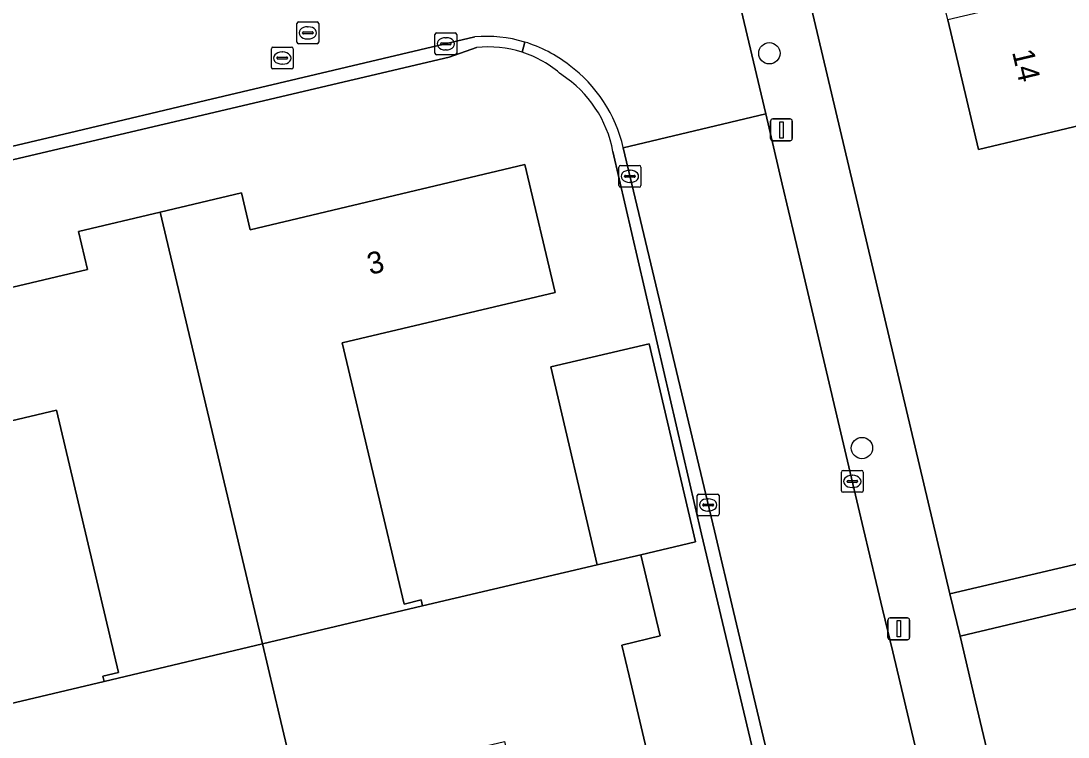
# Model space of a CAD drawing. Extents: x 157648 to 158502, y 379212 to 380938.
# Drawn here: x 158245.9 to 158293.88, y 380749.02 to 380781.82 of the extents above; entities that cross this region are included whole.
import ezdxf

# ---------------------------------------------------------------- set-up
doc = ezdxf.new("R2010")
doc.units = 0
for name, color, linetype in [('IMGEO_Boom', 7, 'Continuous'), ('IMGEO_Erf', 7, 'Continuous'), ('IMGEO_Hek', 7, 'Continuous'), ('IMGEO_Kolk', 7, 'Continuous'), ('IMGEO_Lichtmast', 7, 'Continuous'), ('IMGEO_Pand', 7, 'Continuous'), ('IMGEO_Pand_nummerreeks', 7, 'Continuous'), ('IMGEO_Rijbaan_lokaal_open', 7, 'Continuous'), ('IMGEO_Rioolput', 7, 'Continuous'), ('IMGEO_Voetpad_open', 7, 'Continuous')]:
    doc.layers.add(name, color=color, linetype=linetype)

msp = doc.modelspace()

# ---------------------------------------------------------------- linework, layer by layer
at = {"layer": 'IMGEO_Boom'}
for centre in [(158280.198, 380780.341), (158284.442, 380762.255)]:
    msp.add_circle(centre, 0.489, dxfattribs=at)
at = {"layer": 'IMGEO_Erf'}
msp.add_lwpolyline([(158305.431, 380763.021), (158298.376, 380761.349), (158296.915, 380767.519), (158295.366, 380774.062), (158297.09, 380774.47), (158297.615, 380774.594), (158296.899, 380777.616), (158296.331, 380777.482), (158289.781, 380775.931), (158288.376, 380781.865), (158286.851, 380788.305), (158285.273, 380794.966), (158292.347, 380796.642), (158291.633, 380799.659), (158289.967, 380799.265), (158289.939, 380799.382), (158278.739, 380796.726), (158280.066, 380791.118), (158288.473, 380755.581), (158304.545, 380759.344), (158304.48, 380759.617), (158306.144, 380760.011)], close=True, dxfattribs=at)
for points in [[(158266.774, 380780.599), (158265.52, 380780.163), (158235.037, 380772.999)], [(158276.817, 380757.962), (158274.307, 380757.374), (158275.19, 380753.654), (158273.435, 380753.237), (158273.769, 380751.827), (158276.422, 380740.61), (158278.162, 380741.009), (158282.457, 380722.915), (158285.346, 380723.589), (158277.096, 380758.306), (158273.031, 380775.835)], [(158239.831, 380749.23), (158249.719, 380751.564), (158249.66, 380751.811), (158250.379, 380751.982), (158247.533, 380763.989), (158237.729, 380761.666), (158236.358, 380767.451), (158248.958, 380770.437), (158248.545, 380772.177), (158252.277, 380773.061), (158256.011, 380773.946), (158256.412, 380772.254), (158268.997, 380775.237), (158270.384, 380769.385), (158260.627, 380767.072), (158263.461, 380755.114), (158264.242, 380755.299), (158264.306, 380755.031), (158272.309, 380756.906), (158270.185, 380765.975), (158274.693, 380767.032), (158276.817, 380757.962)], [(158300.125, 380756.303), (158288.94, 380753.648), (158289.647, 380750.631), (158291.182, 380744.148), (158294.286, 380731.078)]]:
    msp.add_lwpolyline(points, dxfattribs=at)
for centre, radius, start, end in [((158267.317, 380775.536), 5.093, 72.302, 96.1195), ((158267.318, 380775.555), 5.073, 48.3483, 72.2498), ((158267.79, 380774.876), 5.328, 10.3652, 57.0225)]:
    msp.add_arc(centre, radius, start, end, dxfattribs=at)
at = {"layer": 'IMGEO_Hek'}
for points in [[(158278.739, 380796.726), (158288.473, 380755.581)], [(158288.473, 380755.581), (158304.545, 380759.344)]]:
    msp.add_lwpolyline(points, dxfattribs=at)
at = {"layer": 'IMGEO_Kolk'}
for p, q in [((158264.873, 380780.346), (158264.873, 380781.198)), ((158264.948, 380781.272), (158265.8, 380781.272)), ((158265.361, 380781.052), (158265.386, 380781.052)), ((158265.874, 380781.198), (158265.874, 380780.346)), ((158265.132, 380780.766), (158265.132, 380780.778)), ((158265.57, 380780.729), (158265.172, 380780.729)), ((158265.175, 380780.815), (158265.573, 380780.815)), ((158265.384, 380780.492), (158265.359, 380780.492)), ((158265.616, 380780.778), (158265.616, 380780.766)), ((158265.8, 380780.272), (158264.948, 380780.272)), ((158273.382, 380775.203), (158274.234, 380775.203)), ((158273.307, 380774.277), (158273.307, 380775.129)), ((158273.566, 380774.697), (158273.566, 380774.709)), ((158273.609, 380774.746), (158274.007, 380774.746)), ((158273.795, 380774.983), (158273.82, 380774.983)), ((158274.05, 380774.709), (158274.05, 380774.697)), ((158274.308, 380775.129), (158274.308, 380774.277)), ((158274.004, 380774.66), (158273.606, 380774.66)), ((158273.818, 380774.423), (158273.793, 380774.423)), ((158274.234, 380774.203), (158273.382, 380774.203)), ((158283.5, 380760.304), (158283.5, 380761.156)), ((158283.575, 380761.23), (158284.427, 380761.23)), ((158283.988, 380761.01), (158284.013, 380761.01)), ((158284.501, 380761.156), (158284.501, 380760.304)), ((158283.759, 380760.724), (158283.759, 380760.736)), ((158284.197, 380760.687), (158283.799, 380760.687)), ((158283.802, 380760.773), (158284.2, 380760.773)), ((158284.011, 380760.45), (158283.986, 380760.45)), ((158284.243, 380760.736), (158284.243, 380760.724)), ((158276.893, 380759.226), (158276.893, 380760.078)), ((158276.968, 380760.152), (158277.82, 380760.152)), ((158277.381, 380759.932), (158277.406, 380759.932)), ((158277.894, 380760.078), (158277.894, 380759.226)), ((158284.427, 380760.23), (158283.575, 380760.23)), ((158277.152, 380759.646), (158277.152, 380759.658)), ((158277.59, 380759.609), (158277.192, 380759.609)), ((158277.195, 380759.695), (158277.593, 380759.695)), ((158277.404, 380759.372), (158277.379, 380759.372)), ((158277.636, 380759.658), (158277.636, 380759.646)), ((158277.82, 380759.152), (158276.968, 380759.152))]:
    msp.add_line(p, q, dxfattribs=at)
for points in [[(158264.873, 380780.346), (158264.873, 380781.198)], [(158264.948, 380781.272), (158265.8, 380781.272)], [(158265.874, 380781.198), (158265.874, 380780.346)], [(158265.8, 380780.272), (158264.948, 380780.272)], [(158273.382, 380775.203), (158274.234, 380775.203)], [(158273.307, 380774.277), (158273.307, 380775.129)], [(158274.308, 380775.129), (158274.308, 380774.277)], [(158274.234, 380774.203), (158273.382, 380774.203)], [(158283.5, 380760.304), (158283.5, 380761.156)], [(158283.575, 380761.23), (158284.427, 380761.23)], [(158284.501, 380761.156), (158284.501, 380760.304)], [(158276.893, 380759.226), (158276.893, 380760.078)], [(158276.968, 380760.152), (158277.82, 380760.152)], [(158277.894, 380760.078), (158277.894, 380759.226)], [(158284.427, 380760.23), (158283.575, 380760.23)], [(158277.82, 380759.152), (158276.968, 380759.152)]]:
    msp.add_lwpolyline(points, dxfattribs=at)
for centre, radius, start, end in [((158264.95, 380781.196), 0.0765, 91.552, 178.448), ((158264.95, 380781.196), 0.0765, 91.552, 178.448), ((158265.798, 380781.196), 0.0765, 1.552, 88.448), ((158265.798, 380781.196), 0.0765, 1.552, 88.448), ((158265.172, 380780.775), 0.0403, 85.8775, 175.7526), ((158265.169, 380780.765), 0.0366, 178.938, 274.7102), ((158265.573, 380780.772), 0.043, 264.8664, 352.4533), ((158265.577, 380780.777), 0.0386, 1.7309, 96.639), ((158264.95, 380780.348), 0.0765, 181.552, 268.448), ((158264.95, 380780.348), 0.0765, 181.552, 268.448), ((158265.798, 380780.348), 0.0765, 271.552, 358.448), ((158265.798, 380780.348), 0.0765, 271.552, 358.448), ((158273.384, 380775.127), 0.0765, 91.552, 178.448), ((158273.384, 380775.127), 0.0765, 91.552, 178.448), ((158274.232, 380775.127), 0.0765, 1.552, 88.448), ((158274.232, 380775.127), 0.0765, 1.552, 88.448), ((158273.606, 380774.706), 0.0403, 85.8775, 175.7526), ((158273.603, 380774.696), 0.0366, 178.938, 274.7102), ((158274.007, 380774.703), 0.043, 264.8664, 352.4533), ((158274.011, 380774.708), 0.0386, 1.7309, 96.639), ((158273.384, 380774.279), 0.0765, 181.552, 268.448), ((158273.384, 380774.279), 0.0765, 181.552, 268.448), ((158274.232, 380774.279), 0.0765, 271.552, 358.448), ((158274.232, 380774.279), 0.0765, 271.552, 358.448), ((158283.577, 380761.154), 0.0765, 91.552, 178.448), ((158283.577, 380761.154), 0.0765, 91.552, 178.448), ((158284.425, 380761.154), 0.0765, 1.552, 88.448), ((158284.425, 380761.154), 0.0765, 1.552, 88.448), ((158283.577, 380760.306), 0.0765, 181.552, 268.448), ((158283.577, 380760.306), 0.0765, 181.552, 268.448), ((158283.799, 380760.733), 0.0403, 85.8775, 175.7526), ((158283.796, 380760.723), 0.0366, 178.938, 274.7102), ((158284.2, 380760.73), 0.043, 264.8664, 352.4533), ((158284.204, 380760.735), 0.0386, 1.7309, 96.639), ((158284.425, 380760.306), 0.0765, 271.552, 358.448), ((158284.425, 380760.306), 0.0765, 271.552, 358.448), ((158276.97, 380760.076), 0.0765, 91.552, 178.448), ((158276.97, 380760.076), 0.0765, 91.552, 178.448), ((158277.818, 380760.076), 0.0765, 1.552, 88.448), ((158277.818, 380760.076), 0.0765, 1.552, 88.448), ((158277.192, 380759.655), 0.0403, 85.8775, 175.7526), ((158277.189, 380759.645), 0.0366, 178.938, 274.7102), ((158277.593, 380759.652), 0.043, 264.8664, 352.4533), ((158277.597, 380759.657), 0.0386, 1.7309, 96.639), ((158276.97, 380759.228), 0.0765, 181.552, 268.448), ((158276.97, 380759.228), 0.0765, 181.552, 268.448), ((158277.818, 380759.228), 0.0765, 271.552, 358.448), ((158277.818, 380759.228), 0.0765, 271.552, 358.448)]:
    msp.add_arc(centre, radius, start, end, dxfattribs=at)
for centre, major_axis, ratio, start_param, end_param in [((158265.36, 380780.772), (-0.387, 0.002), 0.722429, 4.712389, 7.853982), ((158265.385, 380780.772), (-0.39, 0.002), 0.717154, 1.570796, 4.712389), ((158273.794, 380774.703), (-0.387, 0.002), 0.722429, 4.712389, 7.853982), ((158273.819, 380774.703), (-0.39, 0.002), 0.717154, 1.570796, 4.712389), ((158283.987, 380760.73), (-0.387, 0.002), 0.722429, 4.712389, 7.853982), ((158284.012, 380760.73), (-0.39, 0.002), 0.717154, 1.570796, 4.712389), ((158277.38, 380759.652), (-0.387, 0.002), 0.722429, 4.712389, 7.853982), ((158277.405, 380759.652), (-0.39, 0.002), 0.717154, 1.570796, 4.712389)]:
    msp.add_ellipse(centre, major_axis=major_axis, ratio=ratio, start_param=start_param, end_param=end_param, dxfattribs=at)
at = {"layer": 'IMGEO_Lichtmast'}
for p, q in [((158280.255, 380776.429), (158280.255, 380777.229)), ((158280.255, 380777.229), (158280.255, 380776.429)), ((158280.355, 380777.329), (158281.145, 380777.329)), ((158281.145, 380777.329), (158280.355, 380777.329)), ((158281.245, 380777.229), (158281.245, 380776.429)), ((158281.245, 380776.429), (158281.245, 380777.229)), ((158281.145, 380776.329), (158280.355, 380776.329)), ((158280.355, 380776.329), (158281.145, 380776.329)), ((158285.634, 380753.579), (158285.634, 380754.379)), ((158285.634, 380754.379), (158285.634, 380753.579)), ((158285.734, 380754.479), (158286.524, 380754.479)), ((158286.524, 380754.479), (158285.734, 380754.479)), ((158286.624, 380754.379), (158286.624, 380753.579)), ((158286.624, 380753.579), (158286.624, 380754.379)), ((158286.524, 380753.479), (158285.734, 380753.479)), ((158285.734, 380753.479), (158286.524, 380753.479))]:
    msp.add_line(p, q, dxfattribs=at)
for points in [[(158280.675, 380777.204), (158280.825, 380777.204), (158280.825, 380776.454), (158280.675, 380776.454), (158280.675, 380777.204)], [(158286.054, 380754.354), (158286.204, 380754.354), (158286.204, 380753.604), (158286.054, 380753.604), (158286.054, 380754.354)]]:
    msp.add_lwpolyline(points, dxfattribs=at)
for centre, start, end in [((158280.355, 380777.229), 90, 180), ((158280.355, 380777.229), 90, 180), ((158281.145, 380777.229), 0, 90), ((158281.145, 380777.229), 360, 90), ((158280.355, 380776.429), 180, 270), ((158280.355, 380776.429), 180, 270), ((158281.145, 380776.429), 270, 0), ((158281.145, 380776.429), 270, 0), ((158285.734, 380754.379), 90, 180), ((158285.734, 380754.379), 90, 180), ((158286.524, 380754.379), 0, 90), ((158286.524, 380754.379), 360, 90), ((158285.734, 380753.579), 180, 270), ((158285.734, 380753.579), 180, 270), ((158286.524, 380753.579), 270, 0), ((158286.524, 380753.579), 270, 0)]:
    msp.add_arc(centre, 0.1, start, end, dxfattribs=at)
at = {"layer": 'IMGEO_Pand'}
for points in [[(158288.376, 380781.865), (158289.781, 380775.931), (158296.331, 380777.482), (158296.899, 380777.616), (158297.615, 380774.594), (158297.638, 380774.495), (158304.701, 380776.167), (158303.297, 380782.096), (158298.39, 380780.934), (158297.65, 380784.058)], [(158256.966, 380753.286), (158264.306, 380755.031), (158264.242, 380755.299), (158263.461, 380755.114), (158260.627, 380767.072), (158270.384, 380769.385), (158268.997, 380775.237), (158256.412, 380772.254), (158256.011, 380773.946), (158252.277, 380773.061)], [(158256.966, 380753.286), (158252.277, 380773.061), (158248.545, 380772.177), (158248.958, 380770.437), (158236.358, 380767.451), (158237.729, 380761.666), (158247.533, 380763.989), (158250.379, 380751.982), (158249.66, 380751.811), (158249.719, 380751.564)], [(158272.309, 380756.906), (158274.307, 380757.374), (158276.817, 380757.962), (158274.693, 380767.032), (158270.185, 380765.975)], [(158273.769, 380751.827), (158273.435, 380753.237), (158275.19, 380753.654), (158274.307, 380757.374), (158272.309, 380756.906), (158264.306, 380755.031), (158256.966, 380753.286), (158257.745, 380750), (158258.559, 380746.568), (158268.058, 380748.813), (158270.333, 380739.185), (158272.26, 380739.64), (158276.422, 380740.61)], [(158251.165, 380734.711), (158248.902, 380744.286), (158258.559, 380746.568), (158257.745, 380750), (158256.966, 380753.286), (158249.719, 380751.564), (158239.831, 380749.23), (158240.714, 380745.496), (158242.413, 380745.898), (158245.399, 380733.264)]]:
    msp.add_lwpolyline(points, close=True, dxfattribs=at)
at = {"layer": 'IMGEO_Rijbaan_lokaal_open'}
for points in [[(158273.504, 380776.015), (158280.032, 380777.559), (158277.001, 380790.391), (158274.929, 380789.894), (158271.262, 380789.038), (158263.643, 380787.23), (158263.394, 380788.266), (158259.536, 380787.359), (158255.678, 380786.452), (158255.935, 380785.414), (158223.948, 380777.852), (158220.271, 380776.983), (158195.501, 380771.154), (158191.823, 380770.281), (158179.865, 380767.493), (158181.411, 380760.862), (158191.095, 380763.183), (158194.781, 380764.047), (158206.903, 380766.947), (158210.582, 380767.794), (158224.132, 380771.019), (158227.228, 380771.756), (158233.729, 380773.304), (158248.445, 380776.778)], [(158248.445, 380776.778), (158254.357, 380778.173), (158266.7, 380781.088)], [(158281.657, 380770.677), (158280.79, 380774.351), (158280.032, 380777.559), (158273.504, 380776.015), (158277.681, 380758.46), (158278.557, 380754.776), (158285.778, 380724.361), (158287.535, 380716.965), (158292.322, 380696.762)], [(158299.078, 380697.367), (158299.024, 380697.594), (158293.7, 380719.842), (158292.832, 380723.522), (158291.886, 380727.513), (158290.986, 380731.308), (158286.732, 380749.252), (158285.857, 380752.928), (158285.387, 380754.879), (158284.513, 380758.542), (158281.657, 380770.677)]]:
    msp.add_lwpolyline(points, dxfattribs=at)
for centre, radius, start, end in [((158267.23, 380775.001), 6.11, 73.2892, 94.9772), ((158267.234, 380774.996), 6.113, 51.657, 73.3411), ((158267.151, 380774.548), 6.521, 13.0046, 53.524)]:
    msp.add_arc(centre, radius, start, end, dxfattribs=at)
at = {"layer": 'IMGEO_Rioolput'}
for p, q in [((158258.55, 380780.846), (158258.55, 380781.698)), ((158258.625, 380781.772), (158259.477, 380781.772)), ((158259.038, 380781.552), (158259.063, 380781.552)), ((158259.551, 380781.698), (158259.551, 380780.846)), ((158258.809, 380781.266), (158258.809, 380781.278)), ((158259.247, 380781.229), (158258.849, 380781.229)), ((158258.852, 380781.315), (158259.25, 380781.315)), ((158259.061, 380780.992), (158259.036, 380780.992)), ((158259.293, 380781.278), (158259.293, 380781.266)), ((158257.378, 380779.693), (158257.378, 380780.545)), ((158257.453, 380780.619), (158258.305, 380780.619)), ((158258.379, 380780.545), (158258.379, 380779.693)), ((158259.477, 380780.772), (158258.625, 380780.772)), ((158257.637, 380780.113), (158257.637, 380780.125)), ((158258.075, 380780.076), (158257.677, 380780.076)), ((158257.68, 380780.162), (158258.078, 380780.162)), ((158257.866, 380780.399), (158257.891, 380780.399)), ((158258.121, 380780.125), (158258.121, 380780.113)), ((158258.305, 380779.619), (158257.453, 380779.619)), ((158257.889, 380779.839), (158257.864, 380779.839))]:
    msp.add_line(p, q, dxfattribs=at)
for points in [[(158258.55, 380780.846), (158258.55, 380781.698)], [(158258.625, 380781.772), (158259.477, 380781.772)], [(158259.551, 380781.698), (158259.551, 380780.846)], [(158257.378, 380779.693), (158257.378, 380780.545)], [(158257.453, 380780.619), (158258.305, 380780.619)], [(158258.379, 380780.545), (158258.379, 380779.693)], [(158259.477, 380780.772), (158258.625, 380780.772)], [(158258.305, 380779.619), (158257.453, 380779.619)]]:
    msp.add_lwpolyline(points, dxfattribs=at)
for centre, radius, start, end in [((158258.627, 380781.696), 0.0765, 91.552, 178.448), ((158258.627, 380781.696), 0.0765, 91.552, 178.448), ((158259.475, 380781.696), 0.0765, 1.552, 88.448), ((158259.475, 380781.696), 0.0765, 1.552, 88.448), ((158258.849, 380781.275), 0.0403, 85.8775, 175.7526), ((158258.846, 380781.265), 0.0366, 178.938, 274.7102), ((158259.25, 380781.272), 0.043, 264.8664, 352.4533), ((158259.254, 380781.277), 0.0386, 1.7309, 96.639), ((158257.455, 380780.543), 0.0765, 91.552, 178.448), ((158257.455, 380780.543), 0.0765, 91.552, 178.448), ((158258.303, 380780.543), 0.0765, 1.552, 88.448), ((158258.303, 380780.543), 0.0765, 1.552, 88.448), ((158258.627, 380780.848), 0.0765, 181.552, 268.448), ((158258.627, 380780.848), 0.0765, 181.552, 268.448), ((158259.475, 380780.848), 0.0765, 271.552, 358.448), ((158259.475, 380780.848), 0.0765, 271.552, 358.448), ((158257.677, 380780.122), 0.0403, 85.8775, 175.7526), ((158257.674, 380780.112), 0.0366, 178.938, 274.7102), ((158258.078, 380780.119), 0.043, 264.8664, 352.4533), ((158258.082, 380780.124), 0.0386, 1.7309, 96.639), ((158257.455, 380779.695), 0.0765, 181.552, 268.448), ((158257.455, 380779.695), 0.0765, 181.552, 268.448), ((158258.303, 380779.695), 0.0765, 271.552, 358.448), ((158258.303, 380779.695), 0.0765, 271.552, 358.448)]:
    msp.add_arc(centre, radius, start, end, dxfattribs=at)
for centre, major_axis, ratio, start_param, end_param in [((158259.037, 380781.272), (-0.387, 0.002), 0.722429, 4.712389, 7.853982), ((158259.062, 380781.272), (-0.39, 0.002), 0.717154, 1.570796, 4.712389), ((158257.865, 380780.119), (-0.387, 0.002), 0.722429, 4.712389, 7.853982), ((158257.89, 380780.119), (-0.39, 0.002), 0.717154, 1.570796, 4.712389)]:
    msp.add_ellipse(centre, major_axis=major_axis, ratio=ratio, start_param=start_param, end_param=end_param, dxfattribs=at)
at = {"layer": 'IMGEO_Voetpad_open'}
for points in [[(158294.972, 380728.159), (158294.286, 380731.078), (158291.182, 380744.148), (158289.647, 380750.631), (158288.94, 380753.648), (158288.473, 380755.581), (158280.066, 380791.118), (158277.001, 380790.391), (158280.032, 380777.559), (158280.79, 380774.351), (158281.657, 380770.677), (158284.513, 380758.542), (158285.387, 380754.879), (158285.857, 380752.928), (158286.732, 380749.252), (158290.986, 380731.308), (158291.886, 380727.513), (158292.832, 380723.522), (158293.7, 380719.842), (158299.024, 380697.594), (158299.078, 380697.367), (158302.589, 380699.148)], [(158266.7, 380781.088), (158254.357, 380778.173), (158248.445, 380776.778), (158233.729, 380773.304), (158234.013, 380772.103)], [(158265.52, 380780.163), (158266.774, 380780.599)], [(158268.987, 380780.853), (158268.865, 380780.387)], [(158268.865, 380780.387), (158268.987, 380780.853)], [(158235.037, 380772.999), (158265.52, 380780.163)], [(158273.031, 380775.835), (158277.096, 380758.306), (158285.346, 380723.589), (158285.482, 380723.632), (158285.346, 380724.251), (158285.778, 380724.361), (158278.557, 380754.776)], [(158278.557, 380754.776), (158277.681, 380758.46), (158273.504, 380776.015)], [(158304.545, 380759.344), (158288.473, 380755.581), (158288.94, 380753.648), (158300.125, 380756.303)]]:
    msp.add_lwpolyline(points, dxfattribs=at)
for centre, radius, start, end in [((158267.23, 380775.001), 6.11, 73.2892, 94.9772), ((158267.317, 380775.536), 5.093, 72.302, 96.1195), ((158267.234, 380774.996), 6.113, 51.657, 73.3411), ((158267.318, 380775.555), 5.073, 48.3483, 72.2498), ((158267.151, 380774.548), 6.521, 13.0046, 53.524), ((158267.79, 380774.876), 5.328, 10.3652, 57.0225)]:
    msp.add_arc(centre, radius, start, end, dxfattribs=at)

# ---------------------------------------------------------------- texts
at = {"layer": 'IMGEO_Pand_nummerreeks'}
for s, rotation, p in [('14', 283.3237, (158291.313, 380780.4)), ('3', 13.3346, (158261.898, 380770.184))]:
    msp.add_text(s, height=1, rotation=rotation, dxfattribs=at).set_placement(p)

doc.saveas('drawing.dxf')
